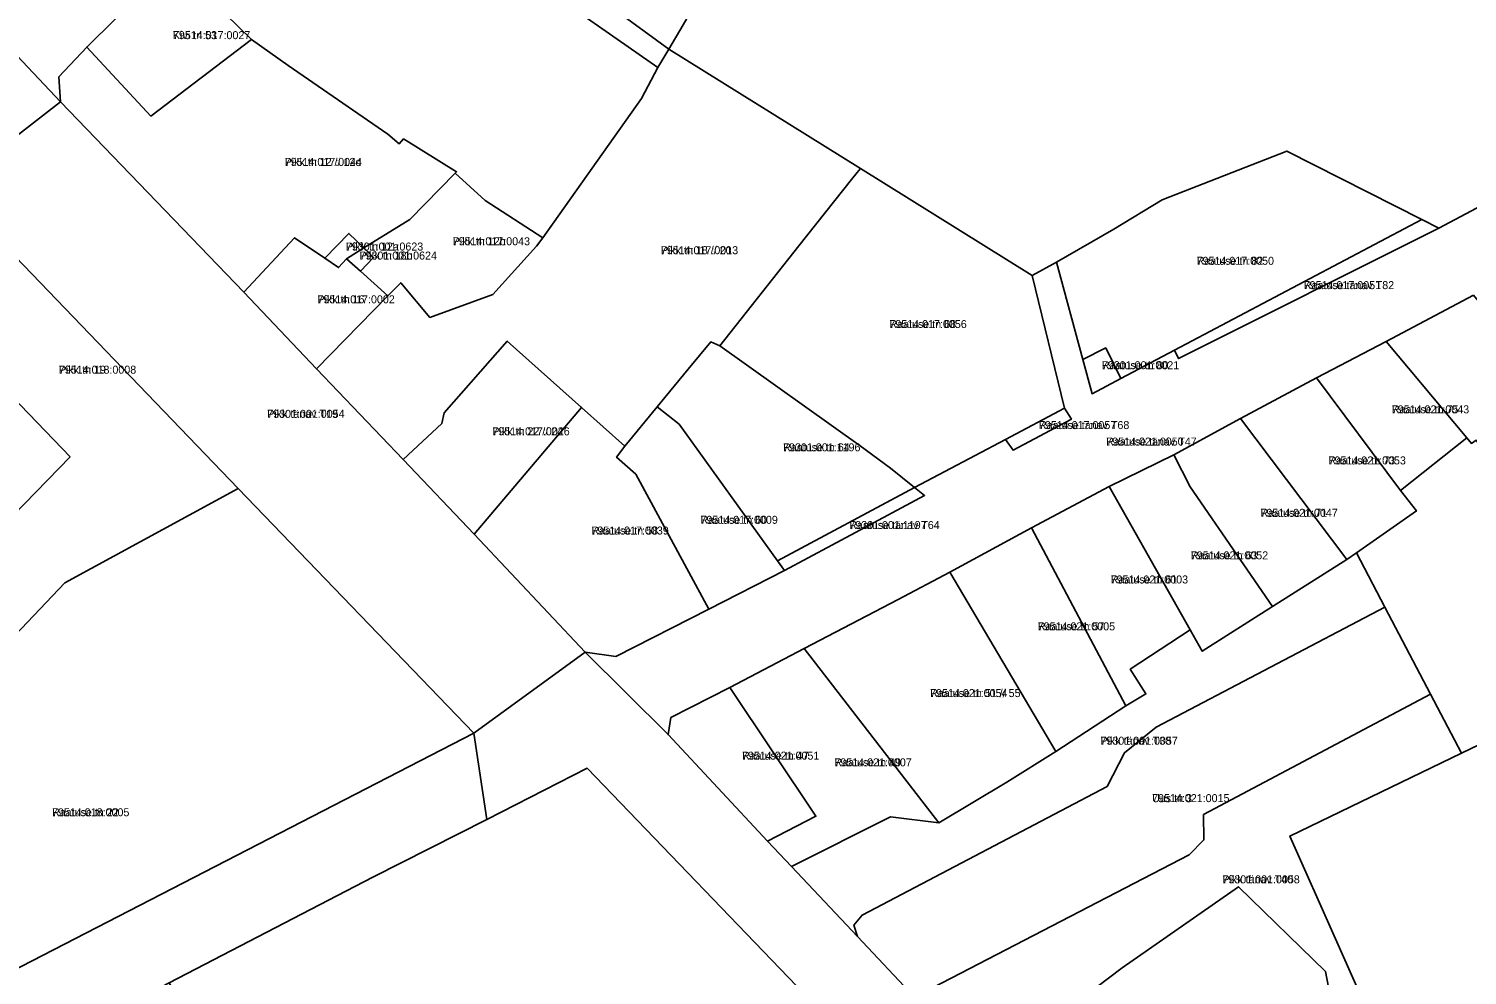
# Model space of a CAD drawing. Extents: x 643847 to 663718, y 6468443 to 6482775.
# Drawn here: x 659784.5 to 660054.2, y 6474580.3 to 6474757.9 of the extents above; entities that cross this region are included whole.
import ezdxf

# ---------------------------------------------------------------- set-up
doc = ezdxf.new("R2010")
doc.units = 0
for name, color, linetype in [('L_AADRESS', 7, 'Continuous'), ('PIIR', 7, 'Continuous'), ('TUNNUS', 7, 'Continuous')]:
    doc.layers.add(name, color=color, linetype=linetype)

msp = doc.modelspace()

# ---------------------------------------------------------------- linework, layer by layer
at = {"layer": 'PIIR'}
for points in [[(660074.19, 6474733.93), (660048.91, 6474720.45), (660045.69, 6474722.09), (660020.39, 6474734.94), (659997.04, 6474725.78), (659987.97, 6474720.31), (659977.21, 6474714.13), (659972.69, 6474711.59), (659940.51, 6474731.67), (659904.56, 6474754.07), (659907.21, 6474758.64), (659909.21, 6474762.08), (659919.9, 6474780.54), (659930.79, 6474799.31), (659940.87, 6474816.57), (659951.26, 6474834.54), (659965.06, 6474846.69), (660013.41, 6474826.98), (660017.67, 6474834.77), (660032.01, 6474858.95), (660060.76, 6474851.41)], [(659811.48, 6474770.35), (659795.43, 6474754.43), (659790.2, 6474748.85), (659790.47, 6474744.16), (659777.21, 6474758.26)], [(659907.21, 6474758.64), (659904.56, 6474754.07), (659888.36, 6474765.93)], [(660055.42, 6474707.9), (660039.04, 6474699.2), (660026, 6474692.39), (660011.75, 6474684.78), (659999.25, 6474677.98), (659987.08, 6474672.03), (659972.51, 6474664.29), (659957.22, 6474655.94), (659947.52, 6474650.85), (659929.93, 6474641.61), (659916.01, 6474634.29), (659904.94, 6474628.69), (659904.41, 6474625.47), (659888.89, 6474640.97), (659894.64, 6474640.13), (659912.03, 6474649.02), (659926.22, 6474656.27), (659939.52, 6474663.41), (659952.48, 6474670.36), (659950.63, 6474671.81), (659967.65, 6474680.83), (659969.1, 6474678.85), (659980.01, 6474684.65), (659978.74, 6474686.74), (659972.69, 6474711.59), (659977.21, 6474714.13), (659982.16, 6474695.85), (659983.9, 6474689.43), (659989.3, 6474692.28), (659999.34, 6474697.59), (660000.13, 6474696), (660048.91, 6474720.45), (660074.19, 6474733.93)], [(659931.66, 6474575.03), (659889.23, 6474619.16), (659870.42, 6474609.56), (659868, 6474625.76), (659888.89, 6474640.97), (659904.41, 6474625.47), (659923.06, 6474605.5), (659927.57, 6474600.74), (659939.9, 6474587.59), (659950.61, 6474576.24)]]:
    msp.add_lwpolyline(points, dxfattribs=at)
for points in [[(659721.62, 6474795.24), (659696.11, 6474822.32), (659680.45, 6474806.92), (659673.05, 6474814.73), (659666.62, 6474820.53), (659691.61, 6474849.44), (659691.9, 6474847.44), (659711.43, 6474827.29), (659729.35, 6474808.3), (659745.34, 6474791.48), (659760.71, 6474775.32), (659777.21, 6474758.26), (659790.47, 6474744.16), (659769.62, 6474727.95), (659766.82, 6474748.01), (659728.68, 6474787.83)], [(659839.62, 6474798.71), (659841.19, 6474800.38), (659854.97, 6474788.26), (659888.36, 6474765.93), (659904.56, 6474754.07), (659902.5, 6474750.62), (659862.75, 6474778.35)], [(659811.48, 6474770.35), (659815.11, 6474774.06), (659825.76, 6474784.69), (659828.42, 6474786.99), (659839.62, 6474798.71), (659862.75, 6474778.35), (659902.5, 6474750.62), (659899.4, 6474744.77), (659880.91, 6474718.68), (659870.13, 6474725.69), (659864.49, 6474730.78), (659864.75, 6474731.06), (659854.81, 6474737.22), (659853.99, 6474736.28), (659851.86, 6474738.14), (659833.2, 6474751.01), (659826.3, 6474755.84)], [(659811.48, 6474770.35), (659826.3, 6474755.84), (659807.45, 6474741.5), (659795.43, 6474754.43)], [(659826.3, 6474755.84), (659833.2, 6474751.01), (659851.86, 6474738.14), (659853.99, 6474736.28), (659854.81, 6474737.22), (659864.75, 6474731.06), (659864.49, 6474730.78), (659855.98, 6474722.12), (659847.35, 6474716.77), (659844.56, 6474719.49), (659840.03, 6474714.85), (659834.38, 6474718.68), (659824.87, 6474708.45), (659790.47, 6474744.16), (659790.2, 6474748.85), (659795.43, 6474754.43), (659807.45, 6474741.5)], [(659838.47, 6474694.07), (659851.89, 6474707.78), (659854.28, 6474710.23), (659859.77, 6474703.75), (659871.55, 6474708.04), (659879.75, 6474717.08), (659880.91, 6474718.68), (659899.4, 6474744.77), (659902.5, 6474750.62), (659904.56, 6474754.07), (659940.51, 6474731.67), (659939.86, 6474730.9), (659938.8, 6474729.6), (659928.94, 6474717.19), (659914.09, 6474698.43), (659912.43, 6474699.16), (659908.19, 6474694.03), (659903.78, 6474688.72), (659902.37, 6474686.99), (659896.3, 6474679.61), (659888.2, 6474686.85), (659874.25, 6474699.31), (659862.42, 6474685.81), (659861.98, 6474683.86), (659854.71, 6474677.11)], [(659823.81, 6474671.64), (659769.62, 6474727.95), (659790.47, 6474744.16), (659824.87, 6474708.45), (659838.47, 6474694.07), (659854.71, 6474677.11), (659868.03, 6474663.09), (659888.89, 6474640.97), (659868, 6474625.76)], [(659977.21, 6474714.13), (659987.97, 6474720.31), (659997.04, 6474725.78), (660020.39, 6474734.94), (660045.69, 6474722.09), (659999.34, 6474697.59), (659989.3, 6474692.28), (659986.46, 6474698.01), (659982.16, 6474695.85)], [(659864.49, 6474730.78), (659870.13, 6474725.69), (659880.91, 6474718.68), (659879.75, 6474717.08), (659871.55, 6474708.04), (659859.77, 6474703.75), (659854.28, 6474710.23), (659851.89, 6474707.78), (659846.73, 6474712.41), (659849.2, 6474714.96), (659847.35, 6474716.77), (659855.98, 6474722.12)], [(659940.51, 6474731.67), (659972.69, 6474711.59), (659978.74, 6474686.74), (659967.65, 6474680.83), (659950.63, 6474671.81), (659946.12, 6474675.46), (659940.44, 6474679.64), (659914.09, 6474698.43), (659928.94, 6474717.19), (659938.8, 6474729.6), (659939.86, 6474730.9)], [(659823.81, 6474671.64), (659791.31, 6474653.93), (659780.82, 6474642.9), (659769.75, 6474654.42), (659777.24, 6474662.13), (659792.28, 6474677.6), (659756.56, 6474714.72), (659769.62, 6474727.95)], [(659844.56, 6474719.49), (659847.35, 6474716.77), (659844.12, 6474714.75), (659842.63, 6474713.08), (659840.03, 6474714.85)], [(659999.34, 6474697.59), (660045.69, 6474722.09), (660048.91, 6474720.45), (660000.13, 6474696)], [(659838.47, 6474694.07), (659824.87, 6474708.45), (659834.38, 6474718.68), (659840.03, 6474714.85), (659842.63, 6474713.08), (659844.12, 6474714.75), (659846.73, 6474712.41), (659851.89, 6474707.78)], [(659849.2, 6474714.96), (659846.73, 6474712.41), (659844.12, 6474714.75), (659847.35, 6474716.77)], [(659756.56, 6474714.72), (659792.28, 6474677.6), (659777.24, 6474662.13), (659741.4, 6474699.36)], [(660055.42, 6474707.9), (660074.18, 6474685.21), (660059.31, 6474675.5), (660055.89, 6474680.71), (660055.02, 6474680.11), (660054.17, 6474681.12), (660039.04, 6474699.2)], [(659854.71, 6474677.11), (659861.98, 6474683.86), (659862.42, 6474685.81), (659874.25, 6474699.31), (659888.2, 6474686.85), (659868.03, 6474663.09)], [(659924.9, 6474658.09), (659906.48, 6474683.7), (659902.37, 6474686.99), (659903.78, 6474688.72), (659908.19, 6474694.03), (659912.43, 6474699.16), (659914.09, 6474698.43), (659940.44, 6474679.64), (659946.12, 6474675.46), (659950.63, 6474671.81)], [(659986.46, 6474698.01), (659989.3, 6474692.28), (659983.9, 6474689.43), (659982.16, 6474695.85)], [(660026, 6474692.39), (660039.04, 6474699.2), (660054.17, 6474681.12), (660041.75, 6474671.29)], [(660094.12, 6474690.74), (660084.26, 6474681.4), (660093.68, 6474663.35), (660088.64, 6474657.78), (660091.43, 6474652.53), (660098.38, 6474639.81), (660092.83, 6474639.56), (660079.54, 6474634.67), (660053.16, 6474621.98), (660047.36, 6474633.09), (660038.78, 6474649.38), (660033.45, 6474659.57), (660044.71, 6474667.45), (660041.75, 6474671.29), (660054.17, 6474681.12), (660055.02, 6474680.11), (660055.89, 6474680.71), (660059.31, 6474675.5), (660074.18, 6474685.21), (660089.81, 6474695.23)], [(660011.75, 6474684.78), (660026, 6474692.39), (660041.75, 6474671.29), (660044.71, 6474667.45), (660033.45, 6474659.57), (660031.68, 6474658.33)], [(659912.03, 6474649.02), (659894.64, 6474640.13), (659888.89, 6474640.97), (659868.03, 6474663.09), (659888.2, 6474686.85), (659896.3, 6474679.61), (659894.74, 6474677.49), (659898.39, 6474674.33)], [(659906.48, 6474683.7), (659924.9, 6474658.09), (659926.22, 6474656.27), (659912.03, 6474649.02), (659898.39, 6474674.33), (659894.74, 6474677.49), (659896.3, 6474679.61), (659902.37, 6474686.99)], [(659978.74, 6474686.74), (659980.01, 6474684.65), (659969.1, 6474678.85), (659967.65, 6474680.83)], [(659999.25, 6474677.98), (660011.75, 6474684.78), (660031.68, 6474658.33), (660017.74, 6474649.5), (660002.31, 6474671.93)], [(659987.08, 6474672.03), (659999.25, 6474677.98), (660002.31, 6474671.93), (660017.74, 6474649.5), (660004.55, 6474641.13), (660002.28, 6474645.15)], [(659718.45, 6474548.68), (659708.61, 6474566.81), (659691.61, 6474583.62), (659722.86, 6474600.49), (659761.01, 6474621.91), (659780.82, 6474642.9), (659791.31, 6474653.93), (659823.81, 6474671.64), (659868, 6474625.76)], [(659939.52, 6474663.41), (659926.22, 6474656.27), (659924.9, 6474658.09), (659950.63, 6474671.81), (659952.48, 6474670.36)], [(659987.08, 6474672.03), (660002.28, 6474645.15), (659991.05, 6474637.74), (659994, 6474633.12), (659990.2, 6474630.9), (659972.51, 6474664.29)], [(659972.51, 6474664.29), (659990.2, 6474630.9), (659977.13, 6474622.28), (659957.22, 6474655.94)], [(659939.9, 6474587.59), (659927.57, 6474600.74), (659946.08, 6474610.08), (659955.17, 6474608.92), (659967.89, 6474616.58), (659977.13, 6474622.28), (659990.2, 6474630.9), (659994, 6474633.12), (659991.05, 6474637.74), (660002.28, 6474645.15), (660004.55, 6474641.13), (660017.74, 6474649.5), (660031.68, 6474658.33), (660033.45, 6474659.57), (660038.78, 6474649.38), (659995.92, 6474626.87), (659989.99, 6474622.08), (659986.74, 6474615.75), (659940.78, 6474591.64), (659939.22, 6474589.74)], [(659929.93, 6474641.61), (659947.52, 6474650.85), (659957.22, 6474655.94), (659977.13, 6474622.28), (659967.89, 6474616.58), (659955.17, 6474608.92)], [(660047.36, 6474633.09), (660004.79, 6474610.49), (660004.85, 6474605.72), (660002.11, 6474602.95), (659950.61, 6474576.24), (659939.9, 6474587.59), (659939.22, 6474589.74), (659940.78, 6474591.64), (659986.74, 6474615.75), (659989.99, 6474622.08), (659995.92, 6474626.87), (660038.78, 6474649.38)], [(659929.93, 6474641.61), (659955.17, 6474608.92), (659946.08, 6474610.08), (659927.57, 6474600.74), (659923.06, 6474605.5), (659932.11, 6474610.17), (659916.01, 6474634.29)], [(660053.16, 6474621.98), (660079.54, 6474634.67), (660092.83, 6474639.56), (660098.38, 6474639.81), (660105.03, 6474629.45), (660111.76, 6474614.14), (660112.28, 6474613.25), (660103.88, 6474605.4), (660100.2, 6474602.48), (660093.57, 6474595.27), (660099.81, 6474589.65), (660064.92, 6474577.42), (660038.08, 6474567.91), (660020.97, 6474606.44)], [(659904.94, 6474628.69), (659916.01, 6474634.29), (659932.11, 6474610.17), (659923.06, 6474605.5), (659904.41, 6474625.47)], [(659963.58, 6474562.08), (659950.61, 6474576.24), (660002.11, 6474602.95), (660004.85, 6474605.72), (660004.79, 6474610.49), (660047.36, 6474633.09), (660053.16, 6474621.98), (660020.97, 6474606.44), (660038.08, 6474567.91), (660030.75, 6474565.01), (660027.63, 6474581.06), (660011.33, 6474596.94), (659989.55, 6474581.73)], [(659641.56, 6474491.04), (659637.8, 6474489.04), (659632.8, 6474483.37), (659628.58, 6474477.08), (659628.84, 6474467.52), (659610.28, 6474491.76), (659664.93, 6474519.95), (659670.26, 6474522.7), (659669.8, 6474523.59), (659718.45, 6474548.68), (659868, 6474625.76), (659870.42, 6474609.56), (659849.08, 6474598.75), (659810.89, 6474578.93), (659779.09, 6474562.24), (659766.23, 6474556.27), (659722.73, 6474533.78), (659688.52, 6474515.84), (659655.57, 6474498.43)], [(659813.65, 6474573.61), (659810.89, 6474578.93), (659849.08, 6474598.75), (659870.42, 6474609.56), (659889.23, 6474619.16), (659931.66, 6474575.03), (659904.67, 6474553.29), (659908.47, 6474548.74), (659884.49, 6474529.83), (659882.01, 6474532.4), (659862.69, 6474515.1), (659859.04, 6474511.66), (659842.47, 6474498.47), (659831.19, 6474514.99), (659831.99, 6474527.13), (659823.8, 6474541.72), (659819.75, 6474549.8), (659824.61, 6474552.46), (659816.39, 6474568.35)], [(659970.1, 6474555.17), (659963.58, 6474562.08), (659989.55, 6474581.73), (660011.33, 6474596.94), (660027.63, 6474581.06), (660030.75, 6474565.01), (660033.49, 6474551.39), (660001.37, 6474522.66), (659984.71, 6474539.96)]]:
    msp.add_lwpolyline(points, close=True, dxfattribs=at)

# ---------------------------------------------------------------- texts
at = {"layer": 'L_AADRESS'}
for s, p in [('Kivi tn 53', (659811.58, 6474755.93)), ('Pikk tn 12 // 12c', (659832.52, 6474732.15)), ('Pikk tn 12a', (659844, 6474716.28)), ('Pikk tn 12b', (659864.02, 6474717.27)), ('Pikk tn 18 // 20', (659903.04, 6474715.59)), ('Pikk tn 18b', (659846.57, 6474714.59)), ('Raatuse tn 82', (660003.5, 6474713.61)), ('Raatuse tänav T82', (660023.58, 6474709.04)), ('Pikk tn 16', (659838.67, 6474706.38)), ('Raatuse tn 68', (659945.9, 6474701.74)), ('Raatuse tn 80', (659985.73, 6474694.02)), ('Pikk tn 19', (659790.19, 6474693.18)), ('Raatuse tn 75', (660040.09, 6474685.74)), ('Pikk tänav T19', (659829.25, 6474684.9)), ('Pikk tn 22 // 24', (659871.46, 6474681.62)), ('Raatuse tänav T68', (659973.93, 6474682.79)), ('Raatuse tn 64', (659925.97, 6474678.62)), ('Raatuse tänav T47', (659986.56, 6474679.7)), ('Raatuse tn 73', (660028.23, 6474676.16)), ('Raatuse tn 60', (659910.48, 6474665.02)), ('Raatuse tänav T64', (659938.38, 6474664.04)), ('Raatuse tn 71', (660015.46, 6474666.33)), ('Raatuse tn 58', (659890.03, 6474663.01)), ('Raatuse tn 63', (660002.41, 6474658.35)), ('Raatuse tn 61', (659987.39, 6474653.83)), ('Raatuse tn 57', (659973.71, 6474645.04)), ('Raatuse tn 51 // 55', (659953.53, 6474632.52)), ('Pikk tänav T38', (659985.47, 6474623.58)), ('Raatuse tn 47', (659918.26, 6474620.78)), ('Raatuse tn 49', (659935.59, 6474619.53)), ('Uus tn 3', (659995.15, 6474612.81)), ('Raatuse tn 22', (659788.91, 6474610.16)), ('Pikk tänav T40', (660008.33, 6474597.58))]:
    msp.add_text(s, height=1.5, dxfattribs=at).set_placement(p)
at = {"layer": 'TUNNUS'}
for s, p in [('79514:017:0027', (659811.58, 6474755.93)), ('79514:017:0044', (659832.52, 6474732.15)), ('79301:001:0623', (659844, 6474716.28)), ('79514:017:0043', (659864.02, 6474717.27)), ('79514:017:0013', (659903.04, 6474715.59)), ('79301:001:0624', (659846.57, 6474714.59)), ('79514:017:0050', (660003.5, 6474713.61)), ('79514:017:0051', (660023.58, 6474709.04)), ('79514:017:0002', (659838.67, 6474706.38)), ('79514:017:0056', (659945.9, 6474701.74)), ('79301:001:0021', (659985.73, 6474694.02)), ('79514:018:0008', (659790.19, 6474693.18)), ('79514:021:0043', (660040.09, 6474685.74)), ('79301:001:0054', (659829.25, 6474684.9)), ('79514:017:0026', (659871.46, 6474681.62)), ('79514:017:0057', (659973.93, 6474682.79)), ('79301:001:1196', (659925.97, 6474678.62)), ('79514:021:0050', (659986.56, 6474679.7)), ('79514:021:0053', (660028.23, 6474676.16)), ('79514:017:0009', (659910.48, 6474665.02)), ('79301:001:1197', (659938.38, 6474664.04)), ('79514:021:0047', (660015.46, 6474666.33)), ('79514:017:0039', (659890.03, 6474663.01)), ('79514:021:0052', (660002.41, 6474658.35)), ('79514:021:0003', (659987.39, 6474653.83)), ('79514:021:0005', (659973.71, 6474645.04)), ('79514:021:0054', (659953.53, 6474632.52)), ('79301:001:0057', (659985.47, 6474623.58)), ('79514:021:0051', (659918.26, 6474620.78)), ('79514:021:0007', (659935.59, 6474619.53)), ('79514:021:0015', (659995.15, 6474612.81)), ('79514:018:0005', (659788.91, 6474610.16)), ('79301:001:0058', (660008.33, 6474597.58))]:
    msp.add_text(s, height=1.5, dxfattribs=at).set_placement(p)

doc.saveas('drawing.dxf')
